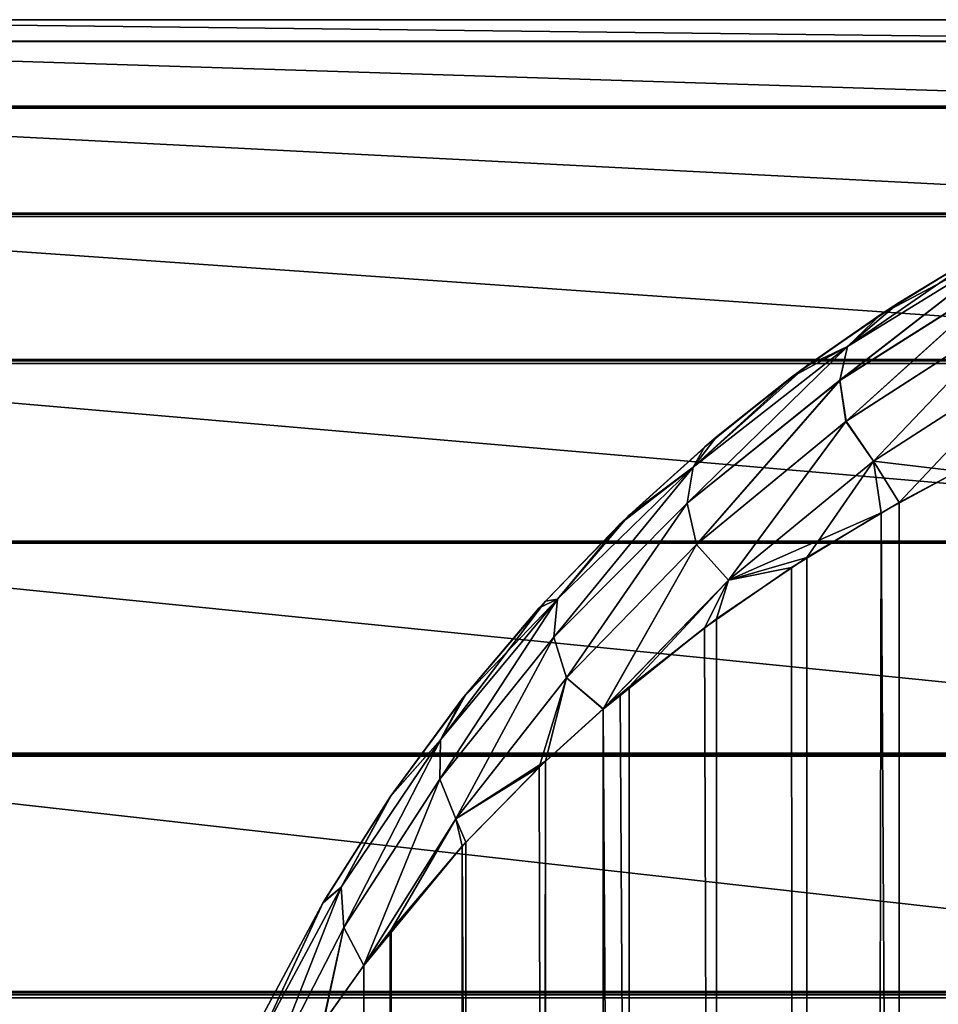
# Model space of a CAD drawing. Extents: x -547 to 547, y 0 to 578.
# Tile 462 of 472: x 528.95 to 529.722, y 577.172 to 578. Entities that reach past the tile are written whole.
import ezdxf

# ---------------------------------------------------------------- set-up
doc = ezdxf.new("R2010")
doc.units = 0
doc.header["$LTSCALE"] = 65.185185
for name, color, linetype in [('208', 7, 'CONTINUOUS'), ('209', 7, 'CONTINUOUS'), ('210', 7, 'CONTINUOUS'), ('227', 7, 'CONTINUOUS'), ('229', 7, 'CONTINUOUS'), ('329', 7, 'CONTINUOUS'), ('719', 7, 'CONTINUOUS'), ('723', 7, 'CONTINUOUS')]:
    doc.layers.add(name, color=color, linetype=linetype)

msp = doc.modelspace()

# ---------------------------------------------------------------- linework, layer by layer
at = {"layer": '208', "color": 7, "linetype": 'CONTINUOUS'}
for points in [[(529.73936, 577.62048, -67.79284), (529.7687, 577.63506, -67.80966), (529.61832, 1.5, -67.71353), (529.73936, 577.62048, -67.79284)], [(529.61832, 1.5, -67.71353), (529.7687, 577.63506, -67.80966), (529.81901, 1.5, -67.83651), (529.61832, 1.5, -67.71353)], [(529.68946, 577.59384, -67.76215), (529.73936, 577.62048, -67.79284), (529.61832, 1.5, -67.71353), (529.68946, 577.59384, -67.76215)], [(529.61174, 577.54755, -67.70871), (529.68946, 577.59384, -67.76215), (529.61832, 1.5, -67.71353), (529.61174, 577.54755, -67.70871)], [(529.53589, 577.49591, -67.64913), (529.61174, 577.54755, -67.70871), (529.43934, 1.5, -67.56066), (529.53589, 577.49591, -67.64913)], [(529.43934, 1.5, -67.56066), (529.61174, 577.54755, -67.70871), (529.61832, 1.5, -67.71353), (529.43934, 1.5, -67.56066)], [(529.4624, 577.43877, -67.58323), (529.53589, 577.49591, -67.64913), (529.43934, 1.5, -67.56066), (529.4624, 577.43877, -67.58323)], [(529.44057, 577.42026, -67.56188), (529.4624, 577.43877, -67.58323), (529.43934, 1.5, -67.56066), (529.44057, 577.42026, -67.56188)], [(529.39192, 577.3762, -67.51102), (529.44057, 577.42026, -67.56188), (529.43934, 1.5, -67.56066), (529.39192, 577.3762, -67.51102)], [(529.32499, 577.30806, -67.43239), (529.39192, 577.3762, -67.51102), (529.28647, 1.5, -67.38168), (529.32499, 577.30806, -67.43239)], [(529.28647, 1.5, -67.38168), (529.39192, 577.3762, -67.51102), (529.43934, 1.5, -67.56066), (529.28647, 1.5, -67.38168)], [(529.26231, 577.23435, -67.34742), (529.32499, 577.30806, -67.43239), (529.28647, 1.5, -67.38168), (529.26231, 577.23435, -67.34742)], [(529.23927, 577.20431, -67.31275), (529.26231, 577.23435, -67.34742), (529.16349, 1.5, -67.18099), (529.23927, 577.20431, -67.31275)], [(529.16349, 1.5, -67.18099), (529.26231, 577.23435, -67.34742), (529.28647, 1.5, -67.38168), (529.16349, 1.5, -67.18099)], [(529.2049, 577.1559, -67.25677), (529.23927, 577.20431, -67.31275), (529.16349, 1.5, -67.18099), (529.2049, 577.1559, -67.25677)]]:
    msp.add_3dface(points, dxfattribs=at)
at = {"layer": '209', "color": 7, "linetype": 'CONTINUOUS'}
for points in [[(529.68946, 577.76215, -67.59384), (529.75118, 577.79972, 42.52641), (529.7687, 577.80966, -67.63506), (529.68946, 577.76215, -67.59384)], [(529.67425, 577.75225, 42.48529), (529.75118, 577.79972, 42.52641), (529.68946, 577.76215, -67.59384), (529.67425, 577.75225, 42.48529)], [(529.61174, 577.70871, -67.54755), (529.67425, 577.75225, 42.48529), (529.68946, 577.76215, -67.59384), (529.61174, 577.70871, -67.54755)], [(529.59893, 577.6992, 42.4393), (529.67425, 577.75225, 42.48529), (529.61174, 577.70871, -67.54755), (529.59893, 577.6992, 42.4393)], [(529.53589, 577.64913, -67.49591), (529.59893, 577.6992, 42.4393), (529.61174, 577.70871, -67.54755), (529.53589, 577.64913, -67.49591)], [(529.52566, 577.64047, 42.3884), (529.59893, 577.6992, 42.4393), (529.53589, 577.64913, -67.49591), (529.52566, 577.64047, 42.3884)], [(529.4624, 577.58323, -67.43877), (529.52566, 577.64047, 42.3884), (529.53589, 577.64913, -67.49591), (529.4624, 577.58323, -67.43877)], [(529.4548, 577.5759, 42.33245), (529.52566, 577.64047, 42.3884), (529.4624, 577.58323, -67.43877), (529.4548, 577.5759, 42.33245)], [(529.39192, 577.51102, -67.3762), (529.4548, 577.5759, 42.33245), (529.4624, 577.58323, -67.43877), (529.39192, 577.51102, -67.3762)], [(529.38675, 577.50532, 42.27126), (529.4548, 577.5759, 42.33245), (529.39192, 577.51102, -67.3762), (529.38675, 577.50532, 42.27126)], [(529.32499, 577.43239, -67.30806), (529.38675, 577.50532, 42.27126), (529.39192, 577.51102, -67.3762), (529.32499, 577.43239, -67.30806)], [(529.32212, 577.42876, 42.20491), (529.38675, 577.50532, 42.27126), (529.32499, 577.43239, -67.30806), (529.32212, 577.42876, 42.20491)], [(529.2615, 577.34624, 42.1334), (529.32212, 577.42876, 42.20491), (529.26231, 577.34742, -67.23435), (529.2615, 577.34624, 42.1334)], [(529.26231, 577.34742, -67.23435), (529.32212, 577.42876, 42.20491), (529.32499, 577.43239, -67.30806), (529.26231, 577.34742, -67.23435)], [(529.2049, 577.25677, -67.1559), (529.2615, 577.34624, 42.1334), (529.26231, 577.34742, -67.23435), (529.2049, 577.25677, -67.1559)], [(529.20554, 577.25787, 42.05678), (529.2615, 577.34624, 42.1334), (529.2049, 577.25677, -67.1559), (529.20554, 577.25787, 42.05678)], [(529.15339, 577.16079, -67.07264), (529.1549, 577.16386, 41.97537), (529.2049, 577.25677, -67.1559), (529.15339, 577.16079, -67.07264)], [(529.1549, 577.16386, 41.97537), (529.20554, 577.25787, 42.05678), (529.2049, 577.25677, -67.1559), (529.1549, 577.16386, 41.97537)]]:
    msp.add_3dface(points, dxfattribs=at)
at = {"layer": '210', "color": 7, "linetype": 'CONTINUOUS'}
for points in [[(529.67425, 577.58529, 42.65225), (529.81901, 551.5, 42.73651), (529.73884, 577.62018, 42.69253), (529.67425, 577.58529, 42.65225)], [(529.59893, 577.5393, 42.5992), (529.61832, 551.5, 42.61353), (529.67425, 577.58529, 42.65225), (529.59893, 577.5393, 42.5992)], [(529.61832, 551.5, 42.61353), (529.81901, 551.5, 42.73651), (529.67425, 577.58529, 42.65225), (529.61832, 551.5, 42.61353)], [(529.52566, 577.4884, 42.54047), (529.61832, 551.5, 42.61353), (529.59893, 577.5393, 42.5992), (529.52566, 577.4884, 42.54047)], [(529.4548, 577.43245, 42.4759), (529.61832, 551.5, 42.61353), (529.52566, 577.4884, 42.54047), (529.4548, 577.43245, 42.4759)], [(529.44043, 577.42018, 42.46175), (529.61832, 551.5, 42.61353), (529.4548, 577.43245, 42.4759), (529.44043, 577.42018, 42.46175)], [(529.38675, 577.37126, 42.40532), (529.43934, 551.5, 42.46066), (529.44043, 577.42018, 42.46175), (529.38675, 577.37126, 42.40532)], [(529.43934, 551.5, 42.46066), (529.61832, 551.5, 42.61353), (529.44043, 577.42018, 42.46175), (529.43934, 551.5, 42.46066)], [(529.32212, 577.30491, 42.32876), (529.43934, 551.5, 42.46066), (529.38675, 577.37126, 42.40532), (529.32212, 577.30491, 42.32876)], [(529.2615, 577.2334, 42.24624), (529.28647, 551.5, 42.28168), (529.32212, 577.30491, 42.32876), (529.2615, 577.2334, 42.24624)], [(529.28647, 551.5, 42.28168), (529.43934, 551.5, 42.46066), (529.32212, 577.30491, 42.32876), (529.28647, 551.5, 42.28168)], [(529.2393, 577.20438, 42.21279), (529.28647, 551.5, 42.28168), (529.2615, 577.2334, 42.24624), (529.2393, 577.20438, 42.21279)], [(529.20554, 577.15678, 42.15787), (529.28647, 551.5, 42.28168), (529.2393, 577.20438, 42.21279), (529.20554, 577.15678, 42.15787)]]:
    msp.add_3dface(points, dxfattribs=at)
at = {"layer": '227', "color": 7, "linetype": 'CONTINUOUS'}
for points in [[(529.78433, 577.78834, -67.74477), (529.63939, 577.69665, -67.6673), (529.79132, 577.81447, -67.70012), (529.78433, 577.78834, -67.74477)], [(529.79132, 577.81447, -67.70012), (529.63939, 577.69665, -67.6673), (529.64582, 577.725, -67.62396), (529.79132, 577.81447, -67.70012)], [(529.7687, 577.80966, -67.63506), (529.79132, 577.81447, -67.70012), (529.64582, 577.725, -67.62396), (529.7687, 577.80966, -67.63506)], [(529.68946, 577.76215, -67.59384), (529.7687, 577.80966, -67.63506), (529.64582, 577.725, -67.62396), (529.68946, 577.76215, -67.59384)], [(529.78433, 577.78834, -67.74477), (529.6447, 577.66218, -67.70623), (529.63939, 577.69665, -67.6673), (529.78433, 577.78834, -67.74477)], [(529.78751, 577.75432, -67.78429), (529.6447, 577.66218, -67.70623), (529.78433, 577.78834, -67.74477), (529.78751, 577.75432, -67.78429)], [(529.61174, 577.70871, -67.54755), (529.68946, 577.76215, -67.59384), (529.64582, 577.725, -67.62396), (529.61174, 577.70871, -67.54755)], [(529.78751, 577.75432, -67.78429), (529.66786, 577.62873, -67.74232), (529.6447, 577.66218, -67.70623), (529.78751, 577.75432, -67.78429)], [(529.8065, 577.71809, -67.81893), (529.66786, 577.62873, -67.74232), (529.78751, 577.75432, -67.78429), (529.8065, 577.71809, -67.81893)], [(529.63939, 577.69665, -67.6673), (529.51106, 577.59324, -67.57958), (529.64582, 577.725, -67.62396), (529.63939, 577.69665, -67.6673)], [(529.64582, 577.725, -67.62396), (529.51106, 577.59324, -67.57958), (529.51613, 577.62356, -67.53744), (529.64582, 577.725, -67.62396)], [(529.61174, 577.70871, -67.54755), (529.64582, 577.725, -67.62396), (529.51613, 577.62356, -67.53744), (529.61174, 577.70871, -67.54755)], [(529.8065, 577.71809, -67.81893), (529.68946, 577.59384, -67.76215), (529.66786, 577.62873, -67.74232), (529.8065, 577.71809, -67.81893)], [(529.73936, 577.62048, -67.79284), (529.68946, 577.59384, -67.76215), (529.8065, 577.71809, -67.81893), (529.73936, 577.62048, -67.79284)], [(529.53589, 577.64913, -67.49591), (529.61174, 577.70871, -67.54755), (529.51613, 577.62356, -67.53744), (529.53589, 577.64913, -67.49591)], [(529.63939, 577.69665, -67.6673), (529.51891, 577.55866, -67.61805), (529.51106, 577.59324, -67.57958), (529.63939, 577.69665, -67.6673)], [(529.6447, 577.66218, -67.70623), (529.51891, 577.55866, -67.61805), (529.63939, 577.69665, -67.6673), (529.6447, 577.66218, -67.70623)], [(529.6447, 577.66218, -67.70623), (529.54588, 577.52851, -67.65581), (529.51891, 577.55866, -67.61805), (529.6447, 577.66218, -67.70623)], [(529.66786, 577.62873, -67.74232), (529.54588, 577.52851, -67.65581), (529.6447, 577.66218, -67.70623), (529.66786, 577.62873, -67.74232)], [(529.4624, 577.58323, -67.43877), (529.53589, 577.64913, -67.49591), (529.51613, 577.62356, -67.53744), (529.4624, 577.58323, -67.43877)], [(529.66786, 577.62873, -67.74232), (529.61174, 577.54755, -67.70871), (529.54588, 577.52851, -67.65581), (529.66786, 577.62873, -67.74232)], [(529.68946, 577.59384, -67.76215), (529.61174, 577.54755, -67.70871), (529.66786, 577.62873, -67.74232), (529.68946, 577.59384, -67.76215)], [(529.51106, 577.59324, -67.57958), (529.39916, 577.48073, -67.48376), (529.51613, 577.62356, -67.53744), (529.51106, 577.59324, -67.57958)], [(529.51613, 577.62356, -67.53744), (529.39916, 577.48073, -67.48376), (529.40225, 577.51266, -67.44263), (529.51613, 577.62356, -67.53744)], [(529.4624, 577.58323, -67.43877), (529.51613, 577.62356, -67.53744), (529.40225, 577.51266, -67.44263), (529.4624, 577.58323, -67.43877)], [(529.51106, 577.59324, -67.57958), (529.40982, 577.44646, -67.52192), (529.39916, 577.48073, -67.48376), (529.51106, 577.59324, -67.57958)], [(529.51891, 577.55866, -67.61805), (529.40982, 577.44646, -67.52192), (529.51106, 577.59324, -67.57958), (529.51891, 577.55866, -67.61805)], [(529.39192, 577.51102, -67.3762), (529.4624, 577.58323, -67.43877), (529.40225, 577.51266, -67.44263), (529.39192, 577.51102, -67.3762)], [(529.51891, 577.55866, -67.61805), (529.44057, 577.42026, -67.56188), (529.40982, 577.44646, -67.52192), (529.51891, 577.55866, -67.61805)], [(529.54588, 577.52851, -67.65581), (529.44057, 577.42026, -67.56188), (529.51891, 577.55866, -67.61805), (529.54588, 577.52851, -67.65581)], [(529.61174, 577.54755, -67.70871), (529.53589, 577.49591, -67.64913), (529.54588, 577.52851, -67.65581), (529.61174, 577.54755, -67.70871)], [(529.4624, 577.43877, -67.58323), (529.44057, 577.42026, -67.56188), (529.54588, 577.52851, -67.65581), (529.4624, 577.43877, -67.58323)], [(529.53589, 577.49591, -67.64913), (529.4624, 577.43877, -67.58323), (529.54588, 577.52851, -67.65581), (529.53589, 577.49591, -67.64913)], [(529.39916, 577.48073, -67.48376), (529.30318, 577.36123, -67.38155), (529.40225, 577.51266, -67.44263), (529.39916, 577.48073, -67.48376)], [(529.40225, 577.51266, -67.44263), (529.30318, 577.36123, -67.38155), (529.30383, 577.39432, -67.34125), (529.40225, 577.51266, -67.44263)], [(529.39192, 577.51102, -67.3762), (529.40225, 577.51266, -67.44263), (529.30383, 577.39432, -67.34125), (529.39192, 577.51102, -67.3762)], [(529.32499, 577.43239, -67.30806), (529.39192, 577.51102, -67.3762), (529.30383, 577.39432, -67.34125), (529.32499, 577.43239, -67.30806)], [(529.39916, 577.48073, -67.48376), (529.31678, 577.32771, -67.41957), (529.30318, 577.36123, -67.38155), (529.39916, 577.48073, -67.48376)], [(529.40982, 577.44646, -67.52192), (529.31678, 577.32771, -67.41957), (529.39916, 577.48073, -67.48376), (529.40982, 577.44646, -67.52192)], [(529.40982, 577.44646, -67.52192), (529.39192, 577.3762, -67.51102), (529.31678, 577.32771, -67.41957), (529.40982, 577.44646, -67.52192)], [(529.44057, 577.42026, -67.56188), (529.39192, 577.3762, -67.51102), (529.40982, 577.44646, -67.52192), (529.44057, 577.42026, -67.56188)], [(529.26231, 577.34742, -67.23435), (529.32499, 577.43239, -67.30806), (529.30383, 577.39432, -67.34125), (529.26231, 577.34742, -67.23435)], [(529.26231, 577.34742, -67.23435), (529.30383, 577.39432, -67.34125), (529.22036, 577.27022, -67.23468), (529.26231, 577.34742, -67.23435)], [(529.30383, 577.39432, -67.34125), (529.22246, 577.23642, -67.27434), (529.22036, 577.27022, -67.23468), (529.30383, 577.39432, -67.34125)], [(529.30318, 577.36123, -67.38155), (529.22246, 577.23642, -67.27434), (529.30383, 577.39432, -67.34125), (529.30318, 577.36123, -67.38155)], [(529.39192, 577.3762, -67.51102), (529.32499, 577.30806, -67.43239), (529.31678, 577.32771, -67.41957), (529.39192, 577.3762, -67.51102)], [(529.30318, 577.36123, -67.38155), (529.23927, 577.20431, -67.31275), (529.22246, 577.23642, -67.27434), (529.30318, 577.36123, -67.38155)], [(529.31678, 577.32771, -67.41957), (529.23927, 577.20431, -67.31275), (529.30318, 577.36123, -67.38155), (529.31678, 577.32771, -67.41957)], [(529.2049, 577.25677, -67.1559), (529.26231, 577.34742, -67.23435), (529.22036, 577.27022, -67.23468), (529.2049, 577.25677, -67.1559)], [(529.26231, 577.23435, -67.34742), (529.23927, 577.20431, -67.31275), (529.31678, 577.32771, -67.41957), (529.26231, 577.23435, -67.34742)], [(529.32499, 577.30806, -67.43239), (529.26231, 577.23435, -67.34742), (529.31678, 577.32771, -67.41957), (529.32499, 577.30806, -67.43239)], [(529.2049, 577.25677, -67.1559), (529.22036, 577.27022, -67.23468), (529.15129, 577.14172, -67.1241), (529.2049, 577.25677, -67.1559)], [(529.22036, 577.27022, -67.23468), (529.15634, 577.10768, -67.1633), (529.15129, 577.14172, -67.1241), (529.22036, 577.27022, -67.23468)], [(529.22246, 577.23642, -67.27434), (529.15634, 577.10768, -67.1633), (529.22036, 577.27022, -67.23468), (529.22246, 577.23642, -67.27434)], [(529.15339, 577.16079, -67.07264), (529.2049, 577.25677, -67.1559), (529.15129, 577.14172, -67.1241), (529.15339, 577.16079, -67.07264)], [(529.22246, 577.23642, -67.27434), (529.2049, 577.1559, -67.25677), (529.15634, 577.10768, -67.1633), (529.22246, 577.23642, -67.27434)], [(529.23927, 577.20431, -67.31275), (529.2049, 577.1559, -67.25677), (529.22246, 577.23642, -67.27434), (529.23927, 577.20431, -67.31275)]]:
    msp.add_3dface(points, dxfattribs=at)
at = {"layer": '229', "color": 7, "linetype": 'CONTINUOUS'}
for points in [[(529.7913, 577.81446, 42.60012), (529.64582, 577.72499, 42.52396), (529.63938, 577.69664, 42.56729), (529.7913, 577.81446, 42.60012)], [(529.7843, 577.78833, 42.64476), (529.7913, 577.81446, 42.60012), (529.63938, 577.69664, 42.56729), (529.7843, 577.78833, 42.64476)], [(529.7913, 577.81446, 42.60012), (529.67425, 577.75225, 42.48529), (529.64582, 577.72499, 42.52396), (529.7913, 577.81446, 42.60012)], [(529.75118, 577.79972, 42.52641), (529.67425, 577.75225, 42.48529), (529.7913, 577.81446, 42.60012), (529.75118, 577.79972, 42.52641)], [(529.7843, 577.78833, 42.64476), (529.63938, 577.69664, 42.56729), (529.64468, 577.66215, 42.60621), (529.7843, 577.78833, 42.64476)], [(529.78747, 577.7543, 42.68427), (529.7843, 577.78833, 42.64476), (529.64468, 577.66215, 42.60621), (529.78747, 577.7543, 42.68427)], [(529.67425, 577.75225, 42.48529), (529.59893, 577.6992, 42.4393), (529.64582, 577.72499, 42.52396), (529.67425, 577.75225, 42.48529)], [(529.78747, 577.7543, 42.68427), (529.64468, 577.66215, 42.60621), (529.66782, 577.6287, 42.64229), (529.78747, 577.7543, 42.68427)], [(529.80645, 577.71806, 42.7189), (529.78747, 577.7543, 42.68427), (529.66782, 577.6287, 42.64229), (529.80645, 577.71806, 42.7189)], [(529.64582, 577.72499, 42.52396), (529.51613, 577.62357, 42.43744), (529.51105, 577.59324, 42.47958), (529.64582, 577.72499, 42.52396)], [(529.63938, 577.69664, 42.56729), (529.64582, 577.72499, 42.52396), (529.51105, 577.59324, 42.47958), (529.63938, 577.69664, 42.56729)], [(529.64582, 577.72499, 42.52396), (529.59893, 577.6992, 42.4393), (529.51613, 577.62357, 42.43744), (529.64582, 577.72499, 42.52396)], [(529.73884, 577.62018, 42.69253), (529.80645, 577.71806, 42.7189), (529.66782, 577.6287, 42.64229), (529.73884, 577.62018, 42.69253)], [(529.59893, 577.6992, 42.4393), (529.52566, 577.64047, 42.3884), (529.51613, 577.62357, 42.43744), (529.59893, 577.6992, 42.4393)], [(529.63938, 577.69664, 42.56729), (529.51105, 577.59324, 42.47958), (529.51889, 577.55864, 42.51803), (529.63938, 577.69664, 42.56729)], [(529.64468, 577.66215, 42.60621), (529.63938, 577.69664, 42.56729), (529.51889, 577.55864, 42.51803), (529.64468, 577.66215, 42.60621)], [(529.64468, 577.66215, 42.60621), (529.51889, 577.55864, 42.51803), (529.54585, 577.52847, 42.55579), (529.64468, 577.66215, 42.60621)], [(529.66782, 577.6287, 42.64229), (529.64468, 577.66215, 42.60621), (529.54585, 577.52847, 42.55579), (529.66782, 577.6287, 42.64229)], [(529.52566, 577.64047, 42.3884), (529.4548, 577.5759, 42.33245), (529.51613, 577.62357, 42.43744), (529.52566, 577.64047, 42.3884)], [(529.67425, 577.58529, 42.65225), (529.66782, 577.6287, 42.64229), (529.54585, 577.52847, 42.55579), (529.67425, 577.58529, 42.65225)], [(529.67425, 577.58529, 42.65225), (529.73884, 577.62018, 42.69253), (529.66782, 577.6287, 42.64229), (529.67425, 577.58529, 42.65225)], [(529.51613, 577.62357, 42.43744), (529.40226, 577.51266, 42.34264), (529.39916, 577.48073, 42.38376), (529.51613, 577.62357, 42.43744)], [(529.51105, 577.59324, 42.47958), (529.51613, 577.62357, 42.43744), (529.39916, 577.48073, 42.38376), (529.51105, 577.59324, 42.47958)], [(529.51613, 577.62357, 42.43744), (529.4548, 577.5759, 42.33245), (529.40226, 577.51266, 42.34264), (529.51613, 577.62357, 42.43744)], [(529.51105, 577.59324, 42.47958), (529.39916, 577.48073, 42.38376), (529.4098, 577.44644, 42.4219), (529.51105, 577.59324, 42.47958)], [(529.51889, 577.55864, 42.51803), (529.51105, 577.59324, 42.47958), (529.4098, 577.44644, 42.4219), (529.51889, 577.55864, 42.51803)], [(529.59893, 577.5393, 42.5992), (529.67425, 577.58529, 42.65225), (529.54585, 577.52847, 42.55579), (529.59893, 577.5393, 42.5992)], [(529.4548, 577.5759, 42.33245), (529.38675, 577.50532, 42.27126), (529.40226, 577.51266, 42.34264), (529.4548, 577.5759, 42.33245)], [(529.44043, 577.42018, 42.46175), (529.51889, 577.55864, 42.51803), (529.4098, 577.44644, 42.4219), (529.44043, 577.42018, 42.46175)], [(529.51889, 577.55864, 42.51803), (529.44043, 577.42018, 42.46175), (529.54585, 577.52847, 42.55579), (529.51889, 577.55864, 42.51803)], [(529.52566, 577.4884, 42.54047), (529.59893, 577.5393, 42.5992), (529.54585, 577.52847, 42.55579), (529.52566, 577.4884, 42.54047)], [(529.44043, 577.42018, 42.46175), (529.52566, 577.4884, 42.54047), (529.54585, 577.52847, 42.55579), (529.44043, 577.42018, 42.46175)], [(529.40226, 577.51266, 42.34264), (529.30384, 577.39433, 42.24126), (529.30318, 577.36123, 42.28154), (529.40226, 577.51266, 42.34264)], [(529.39916, 577.48073, 42.38376), (529.40226, 577.51266, 42.34264), (529.30318, 577.36123, 42.28154), (529.39916, 577.48073, 42.38376)], [(529.40226, 577.51266, 42.34264), (529.32212, 577.42876, 42.20491), (529.30384, 577.39433, 42.24126), (529.40226, 577.51266, 42.34264)], [(529.38675, 577.50532, 42.27126), (529.32212, 577.42876, 42.20491), (529.40226, 577.51266, 42.34264), (529.38675, 577.50532, 42.27126)], [(529.44043, 577.42018, 42.46175), (529.4548, 577.43245, 42.4759), (529.52566, 577.4884, 42.54047), (529.44043, 577.42018, 42.46175)], [(529.39916, 577.48073, 42.38376), (529.30318, 577.36123, 42.28154), (529.31677, 577.32769, 42.31955), (529.39916, 577.48073, 42.38376)], [(529.4098, 577.44644, 42.4219), (529.39916, 577.48073, 42.38376), (529.31677, 577.32769, 42.31955), (529.4098, 577.44644, 42.4219)], [(529.38675, 577.37126, 42.40532), (529.4098, 577.44644, 42.4219), (529.31677, 577.32769, 42.31955), (529.38675, 577.37126, 42.40532)], [(529.38675, 577.37126, 42.40532), (529.44043, 577.42018, 42.46175), (529.4098, 577.44644, 42.4219), (529.38675, 577.37126, 42.40532)], [(529.32212, 577.42876, 42.20491), (529.2615, 577.34624, 42.1334), (529.30384, 577.39433, 42.24126), (529.32212, 577.42876, 42.20491)], [(529.30384, 577.39433, 42.24126), (529.2615, 577.34624, 42.1334), (529.22037, 577.27024, 42.1347), (529.30384, 577.39433, 42.24126)], [(529.30384, 577.39433, 42.24126), (529.22037, 577.27024, 42.1347), (529.22246, 577.23642, 42.17435), (529.30384, 577.39433, 42.24126)], [(529.30318, 577.36123, 42.28154), (529.30384, 577.39433, 42.24126), (529.22246, 577.23642, 42.17435), (529.30318, 577.36123, 42.28154)], [(529.32212, 577.30491, 42.32876), (529.38675, 577.37126, 42.40532), (529.31677, 577.32769, 42.31955), (529.32212, 577.30491, 42.32876)], [(529.2393, 577.20438, 42.21279), (529.30318, 577.36123, 42.28154), (529.22246, 577.23642, 42.17435), (529.2393, 577.20438, 42.21279)], [(529.30318, 577.36123, 42.28154), (529.2393, 577.20438, 42.21279), (529.31677, 577.32769, 42.31955), (529.30318, 577.36123, 42.28154)], [(529.2615, 577.34624, 42.1334), (529.20554, 577.25787, 42.05678), (529.22037, 577.27024, 42.1347), (529.2615, 577.34624, 42.1334)], [(529.2393, 577.20438, 42.21279), (529.32212, 577.30491, 42.32876), (529.31677, 577.32769, 42.31955), (529.2393, 577.20438, 42.21279)], [(529.2393, 577.20438, 42.21279), (529.2615, 577.2334, 42.24624), (529.32212, 577.30491, 42.32876), (529.2393, 577.20438, 42.21279)], [(529.22037, 577.27024, 42.1347), (529.20554, 577.25787, 42.05678), (529.1513, 577.14173, 42.02411), (529.22037, 577.27024, 42.1347)], [(529.22037, 577.27024, 42.1347), (529.1513, 577.14173, 42.02411), (529.15634, 577.10767, 42.0633), (529.22037, 577.27024, 42.1347)], [(529.22246, 577.23642, 42.17435), (529.22037, 577.27024, 42.1347), (529.15634, 577.10767, 42.0633), (529.22246, 577.23642, 42.17435)], [(529.20554, 577.25787, 42.05678), (529.1549, 577.16386, 41.97537), (529.1513, 577.14173, 42.02411), (529.20554, 577.25787, 42.05678)], [(529.20554, 577.15678, 42.15787), (529.22246, 577.23642, 42.17435), (529.15634, 577.10767, 42.0633), (529.20554, 577.15678, 42.15787)], [(529.20554, 577.15678, 42.15787), (529.2393, 577.20438, 42.21279), (529.22246, 577.23642, 42.17435), (529.20554, 577.15678, 42.15787)]]:
    msp.add_3dface(points, dxfattribs=at)
at = {"layer": '329', "color": 7, "linetype": 'CONTINUOUS'}
for points in [[(545.5, 578, 46), (545.5, 578, 44.5), (-545.5, 578, 44.5), (545.5, 578, 46)], [(545.42218, 578, 47.78445), (545.5, 578, 46), (-545.5, 578, 44.5), (545.42218, 578, 47.78445)], [(528.55799, 578, 66.18887), (530.30411, 578, 65.80192), (-545.5, 578, 44.5), (528.55799, 578, 66.18887)], [(530.30411, 578, 65.80192), (532.01005, 578, 65.26418), (-545.5, 578, 44.5), (530.30411, 578, 65.80192)], [(532.01005, 578, 65.26418), (533.66259, 578, 64.5798), (-545.5, 578, 44.5), (532.01005, 578, 65.26418)], [(533.66259, 578, 64.5798), (535.24921, 578, 63.75396), (-545.5, 578, 44.5), (533.66259, 578, 64.5798)], [(535.24921, 578, 63.75396), (536.75781, 578, 62.79295), (-545.5, 578, 44.5), (535.24921, 578, 63.75396)], [(536.75781, 578, 62.79295), (538.1769, 578, 61.70409), (-545.5, 578, 44.5), (536.75781, 578, 62.79295)], [(538.1769, 578, 61.70409), (539.49568, 578, 60.49567), (-545.5, 578, 44.5), (538.1769, 578, 61.70409)], [(539.49568, 578, 60.49567), (540.70409, 578, 59.17689), (-545.5, 578, 44.5), (539.49568, 578, 60.49567)], [(540.70409, 578, 59.17689), (541.79295, 578, 57.7578), (-545.5, 578, 44.5), (540.70409, 578, 59.17689)], [(541.79295, 578, 57.7578), (542.75396, 578, 56.2492), (-545.5, 578, 44.5), (541.79295, 578, 57.7578)], [(542.75396, 578, 56.2492), (543.5798, 578, 54.66258), (-545.5, 578, 44.5), (542.75396, 578, 56.2492)], [(543.5798, 578, 54.66258), (544.26419, 578, 53.01004), (-545.5, 578, 44.5), (543.5798, 578, 54.66258)], [(544.26419, 578, 53.01004), (544.80192, 578, 51.30411), (-545.5, 578, 44.5), (544.26419, 578, 53.01004)], [(544.80192, 578, 51.30411), (545.18887, 578, 49.55799), (-545.5, 578, 44.5), (544.80192, 578, 51.30411)], [(545.18887, 578, 49.55799), (545.42218, 578, 47.78445), (-545.5, 578, 44.5), (545.18887, 578, 49.55799)]]:
    msp.add_3dface(points, dxfattribs=at)
at = {"layer": '719', "color": 7, "linetype": 'CONTINUOUS'}
for points in [[(-545.5, 578, 44.5), (545.5, 578, 44.5), (545.5, 577.98153, 44.26535), (-545.5, 578, 44.5)], [(-545.5, 577.98152, 44.2653), (-545.5, 578, 44.5), (545.5, 577.98153, 44.26535), (-545.5, 577.98152, 44.2653)], [(545.5, 577.92651, 44.03625), (-545.5, 577.98152, 44.2653), (545.5, 577.98153, 44.26535), (545.5, 577.92651, 44.03625)], [(-545.5, 577.96451, 44.17566), (-545.5, 577.98152, 44.2653), (545.5, 577.92651, 44.03625), (-545.5, 577.96451, 44.17566)], [(-545.5, 577.92655, 44.03638), (-545.5, 577.96451, 44.17566), (545.5, 577.92651, 44.03625), (-545.5, 577.92655, 44.03638)], [(-545.5, 577.86447, 43.87693), (-545.5, 577.92655, 44.03638), (545.5, 577.92651, 44.03625), (-545.5, 577.86447, 43.87693)], [(545.5, 577.8363, 43.81859), (-545.5, 577.86447, 43.87693), (545.5, 577.92651, 44.03625), (545.5, 577.8363, 43.81859)], [(-545.5, 577.83644, 43.81888), (-545.5, 577.86447, 43.87693), (545.5, 577.8363, 43.81859), (-545.5, 577.83644, 43.81888)], [(-545.5, 577.71812, 43.62468), (-545.5, 577.83644, 43.81888), (545.5, 577.8363, 43.81859), (-545.5, 577.71812, 43.62468)], [(545.5, 577.71311, 43.61775), (-545.5, 577.71812, 43.62468), (545.5, 577.8363, 43.81859), (545.5, 577.71311, 43.61775)], [(-545.5, 577.56048, 43.43916), (-545.5, 577.71812, 43.62468), (545.5, 577.71311, 43.61775), (-545.5, 577.56048, 43.43916)], [(545.5, 577.55999, 43.43867), (-545.5, 577.56048, 43.43916), (545.5, 577.71311, 43.61775), (545.5, 577.55999, 43.43867)], [(-545.5, 577.54773, 43.42657), (-545.5, 577.56048, 43.43916), (545.5, 577.55999, 43.43867), (-545.5, 577.54773, 43.42657)], [(545.5, 577.38072, 43.28578), (-545.5, 577.54773, 43.42657), (545.5, 577.55999, 43.43867), (545.5, 577.38072, 43.28578)], [(-545.5, 577.38144, 43.2863), (-545.5, 577.54773, 43.42657), (545.5, 577.38072, 43.28578), (-545.5, 577.38144, 43.2863)], [(-545.5, 577.36749, 43.27629), (-545.5, 577.38144, 43.2863), (545.5, 577.38072, 43.28578), (-545.5, 577.36749, 43.27629)], [(545.5, 577.17973, 43.16285), (-545.5, 577.36749, 43.27629), (545.5, 577.38072, 43.28578), (545.5, 577.17973, 43.16285)], [(-545.5, 577.18627, 43.1662), (-545.5, 577.36749, 43.27629), (545.5, 577.17973, 43.16285), (-545.5, 577.18627, 43.1662)], [(-545.5, 577.01051, 43.08954), (-545.5, 577.18627, 43.1662), (545.5, 577.17973, 43.16285), (-545.5, 577.01051, 43.08954)], [(545.5, 576.96196, 43.07291), (-545.5, 577.01051, 43.08954), (545.5, 577.17973, 43.16285), (545.5, 576.96196, 43.07291)]]:
    msp.add_3dface(points, dxfattribs=at)
at = {"layer": '723', "color": 7, "linetype": 'CONTINUOUS'}
for points in [[(530.0896, 577.98183, 66.09837), (528.55799, 578, 66.18887), (528.41251, 577.98183, 66.45002), (530.0896, 577.98183, 66.09837)], [(530.30411, 578, 65.80192), (528.55799, 578, 66.18887), (530.0896, 577.98183, 66.09837), (530.30411, 578, 65.80192)], [(530.0896, 577.98183, 66.09837), (528.41251, 577.98183, 66.45002), (530.14586, 577.92709, 66.32053), (530.0896, 577.98183, 66.09837)], [(530.14586, 577.92709, 66.32053), (528.41251, 577.98183, 66.45002), (528.45022, 577.92709, 66.67606), (530.14586, 577.92709, 66.32053)], [(530.14586, 577.92709, 66.32053), (528.45022, 577.92709, 66.67606), (530.19932, 577.83715, 66.53163), (530.14586, 577.92709, 66.32053)], [(530.19932, 577.83715, 66.53163), (528.45022, 577.92709, 66.67606), (528.48607, 577.83715, 66.89086), (530.19932, 577.83715, 66.53163)], [(530.19932, 577.83715, 66.53163), (528.48607, 577.83715, 66.89086), (530.24866, 577.71422, 66.72648), (530.19932, 577.83715, 66.53163)], [(530.24866, 577.71422, 66.72648), (528.48607, 577.83715, 66.89086), (528.51915, 577.71422, 67.08912), (530.24866, 577.71422, 66.72648)], [(530.24866, 577.71422, 66.72648), (528.51915, 577.71422, 67.08912), (530.29267, 577.56133, 66.90026), (530.24866, 577.71422, 66.72648)], [(530.29267, 577.56133, 66.90026), (528.51915, 577.71422, 67.08912), (528.54866, 577.56133, 67.26594), (530.29267, 577.56133, 66.90026)], [(530.29267, 577.56133, 66.90026), (528.54866, 577.56133, 67.26594), (530.33025, 577.38225, 67.04869), (530.29267, 577.56133, 66.90026)], [(530.33025, 577.38225, 67.04869), (528.54866, 577.56133, 67.26594), (528.57386, 577.38225, 67.41697), (530.33025, 577.38225, 67.04869)], [(530.33025, 577.38225, 67.04869), (528.57386, 577.38225, 67.41697), (530.36049, 577.18141, 67.16811), (530.33025, 577.38225, 67.04869)], [(530.36049, 577.18141, 67.16811), (528.57386, 577.38225, 67.41697), (528.59414, 577.18141, 67.53848), (530.36049, 577.18141, 67.16811)], [(530.36049, 577.18141, 67.16811), (528.59414, 577.18141, 67.53848), (530.38264, 576.96375, 67.25557), (530.36049, 577.18141, 67.16811)], [(530.38264, 576.96375, 67.25557), (528.59414, 577.18141, 67.53848), (528.60899, 576.96375, 67.62746), (530.38264, 576.96375, 67.25557)]]:
    msp.add_3dface(points, dxfattribs=at)

doc.saveas('drawing.dxf')
